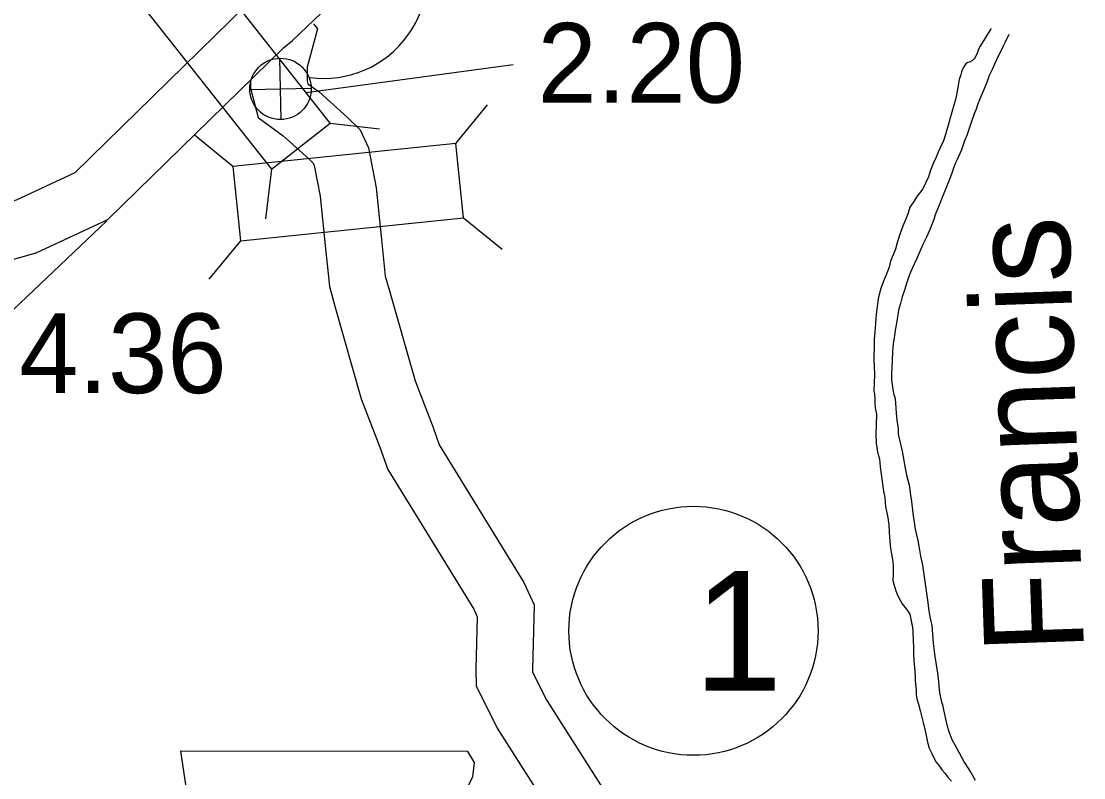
# Model space of a CAD drawing. Extents: x -939622 to -934222, y 1383701 to 1385301.
# Drawn here: x -935767.43 to -935750.54, y 1384434.53 to 1384446.56 of the extents above; entities that cross this region are included whole.
import ezdxf

# ---------------------------------------------------------------- set-up
doc = ezdxf.new("R2010")
doc.units = 0
for name, color, linetype in [('Level 10', 7, 'Continuous'), ('Level 15', 7, 'Continuous'), ('Level 20', 7, 'Continuous'), ('Level 21', 7, 'Continuous'), ('Level 24', 7, 'Continuous'), ('Level 25', 7, 'Continuous'), ('Level 26', 7, 'Continuous'), ('Level 27', 7, 'Continuous'), ('Level 9', 7, 'Continuous')]:
    doc.layers.add(name, color=color, linetype=linetype)

msp = doc.modelspace()

# ---------------------------------------------------------------- linework, layer by layer
at = {"layer": 'Level 10'}
for points in [[(-935762.786, 1384446.516), (-935762.722, 1384446.435), (-935762.883, 1384445.825), (-935762.884, 1384445.606), (-935762.873, 1384445.563), (-935762.696, 1384445.435)], [(-935763.784, 1384445.609), (-935763.784, 1384445.494), (-935763.664, 1384445.026), (-935763.265, 1384444.736)], [(-935762.696, 1384445.435), (-935762.246, 1384445.026), (-935762.044, 1384444.833), (-935761.909, 1384444.544), (-935761.787, 1384443.907), (-935761.703, 1384443.086)], [(-935763.265, 1384444.736), (-935762.86, 1384444.368), (-935762.788, 1384444.299), (-935762.772, 1384444.265), (-935762.679, 1384443.776), (-935762.598, 1384442.992)], [(-935766.069, 1384443.386), (-935769.78, 1384439.857), (-935771.984, 1384437.749), (-935772.481, 1384437.358), (-935772.985, 1384437.049), (-935773.295, 1384436.881), (-935774.035, 1384436.62), (-935778.007, 1384435.25), (-935778.404, 1384435.126), (-935779.025, 1384434.774)], [(-935762.598, 1384442.992), (-935762.532, 1384442.338), (-935762.445, 1384442.027), (-935762.025, 1384440.553), (-935761.73, 1384439.786), (-935761.605, 1384439.43), (-935760.239, 1384437.209), (-935760.184, 1384437.09), (-935760.203, 1384436.253), (-935760.198, 1384435.992), (-935759.864, 1384435.317), (-935758.137, 1384432.605), (-935757.412, 1384431.249)], [(-935761.703, 1384443.086), (-935761.644, 1384442.505), (-935761.579, 1384442.27), (-935761.17, 1384440.838), (-935760.885, 1384440.096), (-935760.788, 1384439.82), (-935759.444, 1384437.635), (-935759.28, 1384437.278), (-935759.303, 1384436.251), (-935759.302, 1384436.21), (-935759.079, 1384435.76), (-935757.36, 1384433.06), (-935756.618, 1384431.674)]]:
    msp.add_lwpolyline(points, dxfattribs=at)
at = {"layer": 'Level 15'}
for points in [[(-935766.569, 1384444.154), (-935763.862, 1384446.807), (-935763.717, 1384446.925), (-935763.048, 1384447.568), (-935761.958, 1384448.512)], [(-935766.05, 1384443.403), (-935763.261, 1384446.135), (-935763.12, 1384446.251), (-935762.442, 1384446.903), (-935761.369, 1384447.832)], [(-935779.834, 1384444.917), (-935776.883, 1384446.013), (-935776.108, 1384446.235), (-935775.644, 1384446.294), (-935775.124, 1384446.351), (-935774.693, 1384446.311), (-935774.42, 1384446.283), (-935772.157, 1384445.779), (-935770.801, 1384445.469), (-935770.321, 1384445.237), (-935769.87, 1384444.968), (-935769.161, 1384444.334), (-935768.548, 1384443.73), (-935768.431, 1384443.665), (-935768.222, 1384443.595), (-935767.991, 1384443.583), (-935767.503, 1384443.72), (-935766.569, 1384444.154)], [(-935779.521, 1384444.074), (-935776.602, 1384445.157), (-935775.926, 1384445.351), (-935775.538, 1384445.401), (-935775.116, 1384445.447), (-935774.781, 1384445.416), (-935774.565, 1384445.394), (-935772.355, 1384444.902), (-935771.102, 1384444.615), (-935770.748, 1384444.443), (-935770.405, 1384444.239), (-935769.778, 1384443.678), (-935769.092, 1384443.002), (-935768.795, 1384442.837), (-935768.391, 1384442.702), (-935767.888, 1384442.677), (-935767.19, 1384442.873), (-935766.05, 1384443.403)]]:
    msp.add_lwpolyline(points, dxfattribs=at)
at = {"layer": 'Level 20'}
for p, q in [((-935760.521, 1384444.615), (-935760.021, 1384445.229)), ((-935762.52, 1384444.938), (-935761.734, 1384444.844)), ((-935764.067, 1384444.25), (-935764.681, 1384444.75)), ((-935763.454, 1384444.203), (-935763.548, 1384443.417)), ((-935760.4, 1384443.433), (-935759.785, 1384442.933)), ((-935763.945, 1384443.068), (-935764.445, 1384442.454))]:
    msp.add_line(p, q, dxfattribs=at)
for points in [[(-935762.52, 1384444.938), (-935764.724, 1384447.739), (-935765.658, 1384447.004), (-935763.454, 1384444.203)], [(-935763.945, 1384443.068), (-935760.4, 1384443.433), (-935760.521, 1384444.615), (-935764.067, 1384444.25)]]:
    msp.add_lwpolyline(points, close=True, dxfattribs=at)
at = {"layer": 'Level 21'}
msp.add_lwpolyline([(-935764.896, 1384434.952), (-935764.668, 1384433.429), (-935764.769, 1384431.12), (-935764.566, 1384430.993), (-935764.185, 1384430.993), (-935764.185, 1384430.181), (-935760.988, 1384430.181), (-935760.836, 1384430.511), (-935760.886, 1384431.044), (-935760.81, 1384431.653), (-935760.531, 1384432.135), (-935760.354, 1384432.49), (-935760.1, 1384432.871), (-935759.948, 1384433.277), (-935759.821, 1384433.607), (-935759.592, 1384433.886), (-935759.541, 1384434.064), (-935759.643, 1384434.19), (-935760.43, 1384434.19), (-935760.252, 1384434.546), (-935760.227, 1384434.774), (-935760.332, 1384434.949)], close=True, dxfattribs=at)
at = {"layer": 'Level 24'}
msp.add_arc((-935762.622, 1384447.298), 1.65, 262.3423, 26.131, dxfattribs=at)
at = {"layer": 'Level 25'}
msp.add_line((-935762.902, 1384445.424), (-935759.614, 1384445.871), dxfattribs=at)
at = {"layer": 'Level 26'}
for p, q in [((-935763.298, 1384444.993), (-935763.321, 1384445.969)), ((-935763.798, 1384445.47), (-935762.821, 1384445.492))]:
    msp.add_line(p, q, dxfattribs=at)
msp.add_circle((-935763.309, 1384445.481), 0.488, dxfattribs=at)
at = {"layer": 'Level 27'}
msp.add_circle((-935756.746, 1384436.866), 1.98, dxfattribs=at)
at = {"layer": 'Level 9'}
for points in [[(-935751.737, 1384446.347), (-935751.794, 1384446.224), (-935751.823, 1384446.162), (-935751.871, 1384446.059), (-935751.914, 1384445.978), (-935751.96, 1384445.885), (-935752.002, 1384445.787), (-935752.045, 1384445.694), (-935752.078, 1384445.598), (-935752.129, 1384445.484), (-935752.173, 1384445.37), (-935752.229, 1384445.246), (-935752.259, 1384445.142), (-935752.27, 1384445.126), (-935752.319, 1384444.994), (-935752.36, 1384444.865), (-935752.401, 1384444.739), (-935752.438, 1384444.653), (-935752.489, 1384444.511), (-935752.558, 1384444.359), (-935752.585, 1384444.304), (-935752.613, 1384444.221), (-935752.642, 1384444.141), (-935752.683, 1384444.03), (-935752.736, 1384443.897), (-935752.783, 1384443.78), (-935752.843, 1384443.635), (-935752.903, 1384443.478), (-935752.926, 1384443.407), (-935752.986, 1384443.256), (-935753.045, 1384443.126), (-935753.101, 1384443.008), (-935753.151, 1384442.894), (-935753.202, 1384442.776), (-935753.271, 1384442.625), (-935753.298, 1384442.569), (-935753.334, 1384442.467), (-935753.354, 1384442.403), (-935753.392, 1384442.283), (-935753.428, 1384442.173), (-935753.458, 1384442.069), (-935753.487, 1384441.961), (-935753.501, 1384441.888), (-935753.51, 1384441.828), (-935753.525, 1384441.727), (-935753.541, 1384441.645), (-935753.554, 1384441.557), (-935753.574, 1384441.435), (-935753.584, 1384441.305), (-935753.591, 1384441.163), (-935753.596, 1384441.042), (-935753.598, 1384440.973), (-935753.597, 1384440.849), (-935753.58, 1384440.709), (-935753.57, 1384440.643), (-935753.543, 1384440.551), (-935753.529, 1384440.41), (-935753.524, 1384440.326), (-935753.515, 1384440.212), (-935753.495, 1384440.075), (-935753.493, 1384439.99), (-935753.457, 1384439.833), (-935753.432, 1384439.72), (-935753.381, 1384439.451), (-935753.355, 1384439.317), (-935753.32, 1384439.187), (-935753.296, 1384439.022), (-935753.284, 1384438.92), (-935753.258, 1384438.738), (-935753.222, 1384438.481), (-935753.179, 1384438.303), (-935753.16, 1384438.177), (-935753.138, 1384438.052), (-935753.108, 1384437.909), (-935753.02, 1384437.317)], [(-935752.016, 1384446.442), (-935752.019, 1384446.437), (-935752.052, 1384446.383), (-935752.074, 1384446.352), (-935752.11, 1384446.29), (-935752.148, 1384446.23), (-935752.192, 1384446.158), (-935752.216, 1384446.112), (-935752.229, 1384446.075), (-935752.25, 1384446.025), (-935752.277, 1384445.976), (-935752.288, 1384445.957), (-935752.314, 1384445.934), (-935752.349, 1384445.911), (-935752.366, 1384445.904), (-935752.384, 1384445.9), (-935752.396, 1384445.894), (-935752.419, 1384445.88), (-935752.452, 1384445.833), (-935752.476, 1384445.786), (-935752.486, 1384445.75), (-935752.501, 1384445.689), (-935752.524, 1384445.633), (-935752.556, 1384445.447), (-935752.564, 1384445.387), (-935752.581, 1384445.313)], [(-935752.581, 1384445.313), (-935752.609, 1384445.221), (-935752.74, 1384444.756), (-935752.774, 1384444.654), (-935752.829, 1384444.531), (-935752.859, 1384444.475), (-935752.891, 1384444.394), (-935752.936, 1384444.295), (-935752.983, 1384444.172), (-935753.01, 1384444.083), (-935753.101, 1384443.891), (-935753.154, 1384443.822), (-935753.191, 1384443.774), (-935753.254, 1384443.677), (-935753.309, 1384443.599), (-935753.337, 1384443.51), (-935753.363, 1384443.436), (-935753.407, 1384443.325), (-935753.437, 1384443.257), (-935753.457, 1384443.199), (-935753.473, 1384443.156), (-935753.51, 1384443.033), (-935753.538, 1384442.932), (-935753.574, 1384442.842), (-935753.614, 1384442.741), (-935753.638, 1384442.646), (-935753.664, 1384442.578), (-935753.685, 1384442.526), (-935753.724, 1384442.424), (-935753.763, 1384442.322), (-935753.786, 1384442.255), (-935753.81, 1384442.142), (-935753.837, 1384441.944), (-935753.846, 1384441.838), (-935753.853, 1384441.744), (-935753.866, 1384441.617), (-935753.875, 1384441.502), (-935753.875, 1384441.357), (-935753.878, 1384441.249), (-935753.88, 1384441.176), (-935753.877, 1384441.071), (-935753.872, 1384440.933), (-935753.878, 1384440.673), (-935753.872, 1384440.631), (-935753.867, 1384440.541), (-935753.864, 1384440.487), (-935753.859, 1384440.412), (-935753.836, 1384440.311), (-935753.844, 1384440.148), (-935753.85, 1384439.985), (-935753.842, 1384439.847), (-935753.821, 1384439.706), (-935753.788, 1384439.6), (-935753.781, 1384439.47), (-935753.762, 1384439.357), (-935753.746, 1384439.237), (-935753.728, 1384439.085), (-935753.708, 1384438.986), (-935753.693, 1384438.834), (-935753.664, 1384438.694), (-935753.644, 1384438.556), (-935753.636, 1384438.427), (-935753.625, 1384438.292), (-935753.616, 1384438.175), (-935753.602, 1384438.089), (-935753.577, 1384437.966), (-935753.572, 1384437.891), (-935753.573, 1384437.81), (-935753.574, 1384437.768), (-935753.577, 1384437.665), (-935753.562, 1384437.606), (-935753.531, 1384437.499), (-935753.506, 1384437.431), (-935753.46, 1384437.352), (-935753.43, 1384437.297), (-935753.365, 1384437.213), (-935753.333, 1384437.173), (-935753.306, 1384437.132), (-935753.264, 1384436.918), (-935753.263, 1384436.854), (-935753.254, 1384436.701), (-935753.252, 1384436.617), (-935753.249, 1384436.512), (-935753.242, 1384436.392), (-935753.233, 1384436.284), (-935753.222, 1384436.14), (-935753.221, 1384436.073), (-935753.209, 1384435.92), (-935753.205, 1384435.848), (-935753.195, 1384435.786), (-935753.172, 1384435.7), (-935753.142, 1384435.599), (-935753.122, 1384435.516), (-935753.095, 1384435.409), (-935753.071, 1384435.296), (-935753.05, 1384435.203), (-935753.026, 1384435.093), (-935753.003, 1384435.001), (-935752.961, 1384434.913), (-935752.927, 1384434.846), (-935752.888, 1384434.779)], [(-935753.02, 1384437.317), (-935753.014, 1384437.221), (-935752.992, 1384437.087), (-935752.96, 1384436.95), (-935752.94, 1384436.671), (-935752.91, 1384436.456), (-935752.87, 1384436.19), (-935752.854, 1384436.055), (-935752.837, 1384435.878), (-935752.812, 1384435.756), (-935752.786, 1384435.67), (-935752.771, 1384435.611), (-935752.737, 1384435.441), (-935752.717, 1384435.352), (-935752.688, 1384435.263), (-935752.642, 1384435.139), (-935752.565, 1384435.005), (-935752.528, 1384434.938), (-935752.444, 1384434.777), (-935752.341, 1384434.614), (-935752.271, 1384434.489)], [(-935752.888, 1384434.779), (-935752.839, 1384434.712), (-935752.8, 1384434.657), (-935752.754, 1384434.603), (-935752.706, 1384434.539), (-935752.648, 1384434.473)]]:
    msp.add_lwpolyline(points, dxfattribs=at)

# ---------------------------------------------------------------- texts
at = {"layer": 'Level 25'}
for s, p in [('2.20', (-935759.225, 1384445.262)), ('4.36', (-935767.463, 1384440.645))]:
    msp.add_text(s, height=1.2672, dxfattribs=at).set_placement(p)
at = {"layer": 'Level 27'}
msp.add_text('1', height=1.901, dxfattribs=at).set_placement((-935756.746, 1384435.916))
at = {"layer": 'Level 9'}
msp.add_text('Francis', height=1.584, rotation=92, dxfattribs=at).set_placement((-935750.539, 1384436.532))

doc.saveas('drawing.dxf')
